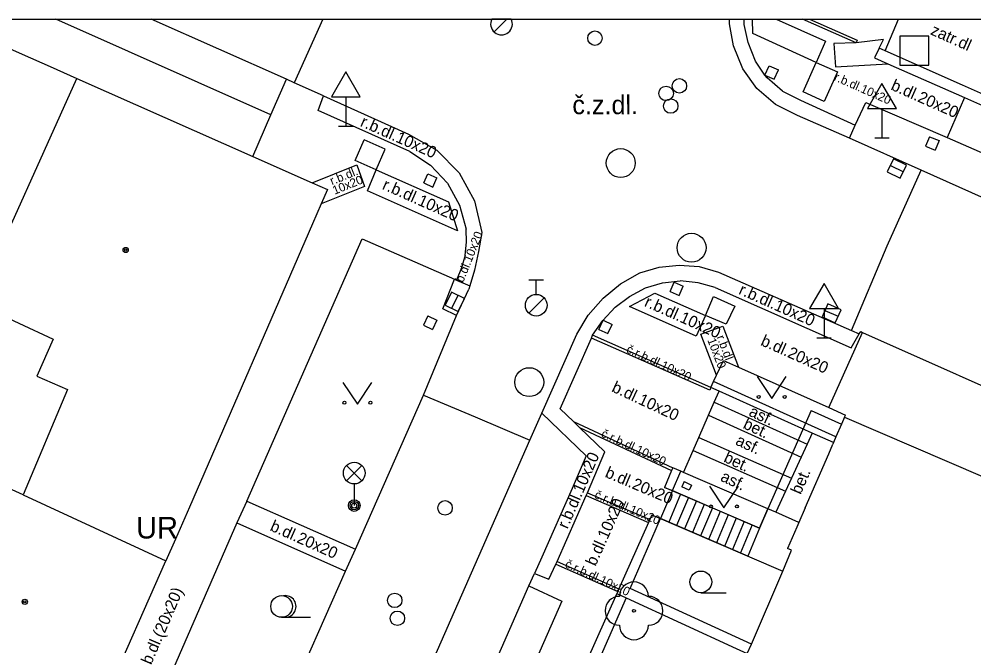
# Model space of a CAD drawing. Extents: x -596024 to -594475, y -1163820 to -1161957.
# Drawn here: x -595822.84 to -595789.83, y -1161978.56 to -1161956.88 of the extents above; entities that cross this region are included whole.
import ezdxf

# ---------------------------------------------------------------- set-up
doc = ezdxf.new("R2010")
doc.units = 0
for name, color, linetype in [('Level 10', 7, 'Continuous'), ('Level 11', 7, 'Continuous'), ('Level 22', 7, 'Continuous'), ('Level 24', 7, 'Continuous'), ('Level 26', 7, 'Continuous'), ('Level 27', 7, 'Continuous'), ('Level 28', 7, 'Continuous'), ('Level 33', 7, 'Continuous'), ('Level 34', 7, 'Continuous'), ('Level 36', 7, 'Continuous'), ('Level 39', 7, 'Continuous'), ('Level 40', 7, 'Continuous'), ('Level 41', 7, 'Continuous'), ('Level 5', 7, 'Continuous'), ('Level 6', 7, 'Continuous'), ('Level 7', 7, 'Continuous'), ('Level 9', 7, 'Continuous'), ('Vrstva 28', 7, 'Continuous'), ('Vrstva 63', 7, 'Continuous')]:
    doc.layers.add(name, color=color, linetype=linetype)

msp = doc.modelspace()

# ---------------------------------------------------------------- linework, layer by layer
at = {"layer": 'Level 10'}
msp.add_line((-595814.13, -1161960.19), (-595821.564, -1161956.88), dxfattribs=at)
for points in [[(-595798.14, -1161957.81), (-595798.28, -1161957.05), (-595798.28, -1161956.88)], [(-595795.93, -1161960.22), (-595796.69, -1161959.83), (-595797.33, -1161959.28), (-595797.82, -1161958.6), (-595798.14, -1161957.81)], [(-595814.13, -1161960.19), (-595813.59, -1161958.96)], [(-595812.31, -1161959.54), (-595813.33, -1161959.08), (-595813.59, -1161958.96)], [(-595812.31, -1161959.54), (-595809.37, -1161960.86)], [(-595794.13, -1161961), (-595795.93, -1161960.22)], [(-595809.37, -1161960.86), (-595808.4, -1161961.41)], [(-595778.3, -1161968.07), (-595782.87, -1161966.04), (-595783, -1161965.98), (-595791.65, -1161962.11), (-595794.13, -1161961)], [(-595808.4, -1161961.41), (-595807.62, -1161962.2), (-595807.09, -1161963.17), (-595806.84, -1161964.26)], [(-595806.84, -1161964.26), (-595806.95, -1161964.92), (-595807.09, -1161965.57), (-595807.25, -1161966.11), (-595807.29, -1161966.22)], [(-595801.38, -1161965.66), (-595800.71, -1161965.46), (-595800.02, -1161965.39), (-595799.33, -1161965.44), (-595798.66, -1161965.63)], [(-595798.66, -1161965.63), (-595794.06, -1161967.65), (-595793.8, -1161967.77)], [(-595803.56, -1161967.78), (-595803.16, -1161967.12), (-595802.65, -1161966.53), (-595802.05, -1161966.04), (-595801.38, -1161965.66)], [(-595814.36, -1161982.34), (-595811.55, -1161975.98), (-595811.21, -1161975.22), (-595808.86, -1161969.89), (-595807.71, -1161967.13), (-595807.29, -1161966.22)], [(-595804.77, -1161970.51), (-595803.56, -1161967.78)], [(-595793.8, -1161967.77), (-595793.74, -1161967.69), (-595793.68, -1161967.72), (-595787.1, -1161970.65)], [(-595804.77, -1161970.51), (-595803.23, -1161971.99)], [(-595803.23, -1161971.99), (-595803.72, -1161973.12), (-595804.76, -1161975.5), (-595805.02, -1161976.06)], [(-595809.22, -1161985.63), (-595808.79, -1161984.64), (-595805.21, -1161976.49), (-595805.02, -1161976.06)]]:
    msp.add_lwpolyline(points, dxfattribs=at)
at = {"layer": 'Level 11'}
for p, q in [((-595813.59, -1161958.96), (-595818.272, -1161956.88)), ((-595812.334, -1161956.88), (-595813.33, -1161959.08)), ((-595793.9, -1161957.7), (-595795.753, -1161956.88)), ((-595795.513, -1161956.88), (-595793.86, -1161957.61)), ((-595792.9, -1161957.98), (-595792.438, -1161956.88))]:
    msp.add_line(p, q, dxfattribs=at)
for points in [[(-595797.63, -1161957.69), (-595797.77, -1161957.07), (-595797.776, -1161956.88)], [(-595795.28, -1161958.38), (-595797.47, -1161957.38), (-595797.481, -1161956.88)], [(-595796.662, -1161956.88), (-595794.96, -1161957.64), (-595795.28, -1161958.38)], [(-595796.45, -1161959.37), (-595796.98, -1161958.91), (-595797.06, -1161958.82), (-595797.38, -1161958.34), (-595797.63, -1161957.69)], [(-595793.9, -1161957.7), (-595794.67, -1161957.73), (-595794.61, -1161958.53), (-595792.8, -1161958.43)], [(-595792.95, -1161957.59), (-595793.9, -1161957.7)], [(-595793.86, -1161957.61), (-595793.9, -1161957.7)], [(-595793.1, -1161957.89), (-595792.95, -1161957.59)], [(-595797.06, -1161958.82), (-595796.91, -1161958.5)], [(-595796.91, -1161958.5), (-595796.59, -1161958.64)], [(-595796.74, -1161958.96), (-595796.59, -1161958.64)], [(-595795.28, -1161958.38), (-595794.55, -1161958.7), (-595795.01, -1161959.73), (-595795.73, -1161959.4), (-595795.28, -1161958.38)], [(-595797.06, -1161958.82), (-595796.74, -1161958.96)], [(-595809.33, -1161961.46), (-595812.5, -1161960.04), (-595812.31, -1161959.54)], [(-595796.45, -1161959.37), (-595795.83, -1161959.69)], [(-595795.83, -1161959.69), (-595793.93, -1161960.55)], [(-595790.16, -1161959.59), (-595790.76, -1161960.98)], [(-595794.13, -1161961), (-595793.93, -1161960.55), (-595793.57, -1161959.77), (-595790.76, -1161960.98)], [(-595814.75, -1161961.63), (-595814.13, -1161960.19)], [(-595791.36, -1161960.95), (-595791.5, -1161961.28)], [(-595791.36, -1161960.95), (-595791.03, -1161961.08)], [(-595790.76, -1161960.98), (-595783.65, -1161964.09)], [(-595811.22, -1161961.77), (-595810.91, -1161961.06)], [(-595810.18, -1161961.38), (-595810.91, -1161961.06)], [(-595791.5, -1161961.28), (-595791.17, -1161961.41)], [(-595791.03, -1161961.08), (-595791.17, -1161961.41)], [(-595810.49, -1161962.1), (-595810.18, -1161961.38)], [(-595809.33, -1161961.46), (-595808.61, -1161961.93), (-595808.03, -1161962.56), (-595807.61, -1161963.32), (-595807.38, -1161964.15)], [(-595812.7, -1161962.54), (-595811.16, -1161961.92)], [(-595811.16, -1161961.92), (-595810.89, -1161962.67), (-595812.39, -1161963.27)], [(-595810.49, -1161962.1), (-595811.22, -1161961.77)], [(-595810.79, -1161962.82), (-595810.49, -1161962.1)], [(-595810.49, -1161962.1), (-595807.99, -1161963.2)], [(-595808.85, -1161962.55), (-595808.71, -1161962.23)], [(-595808.71, -1161962.23), (-595808.39, -1161962.37)], [(-595794.06, -1161967.65), (-595792.83, -1161964.72), (-595791.65, -1161962.11)], [(-595808.85, -1161962.55), (-595808.53, -1161962.69)], [(-595808.53, -1161962.69), (-595808.39, -1161962.37)], [(-595807.68, -1161964.2), (-595810.79, -1161962.82)], [(-595807.99, -1161963.2), (-595807.68, -1161964.2)], [(-595807.37, -1161964.6), (-595807.38, -1161964.15)], [(-595814.96, -1161973.56), (-595810.98, -1161964.48), (-595807.78, -1161965.88), (-595807.72, -1161965.91), (-595807.25, -1161966.11)], [(-595807.42, -1161965.05), (-595807.37, -1161964.6)], [(-595807.42, -1161965.05), (-595807.54, -1161965.49), (-595807.72, -1161965.91)], [(-595807.71, -1161967.13), (-595808.19, -1161966.9), (-595807.78, -1161965.88)], [(-595801.18, -1161966.18), (-595800.59, -1161966.01), (-595799.98, -1161965.94)], [(-595799.36, -1161966), (-595799.98, -1161965.94)], [(-595803.01, -1161967.82), (-595802.66, -1161967.31), (-595802.23, -1161966.85), (-595801.73, -1161966.48), (-595801.18, -1161966.18)], [(-595800.33, -1161966.3), (-595800.19, -1161965.98)], [(-595800.19, -1161965.98), (-595799.88, -1161966.12)], [(-595800.02, -1161966.44), (-595799.88, -1161966.12)], [(-595798.77, -1161966.17), (-595799.36, -1161966)], [(-595798.77, -1161966.17), (-595794.07, -1161968.25)], [(-595799.43, -1161967.85), (-595801.73, -1161966.82), (-595800.86, -1161966.36), (-595799.11, -1161967.14), (-595799.43, -1161967.85)], [(-595800.33, -1161966.3), (-595800.02, -1161966.44)], [(-595798.09, -1161966.81), (-595798.39, -1161967.43), (-595799.11, -1161967.14), (-595798.83, -1161966.48), (-595798.09, -1161966.81)], [(-595808.71, -1161967.15), (-595808.86, -1161967.47)], [(-595808.71, -1161967.15), (-595808.39, -1161967.3)], [(-595808.86, -1161967.47), (-595808.54, -1161967.62)], [(-595808.39, -1161967.3), (-595808.54, -1161967.62)], [(-595802.79, -1161967.62), (-595802.65, -1161967.3)], [(-595802.65, -1161967.3), (-595802.34, -1161967.44)], [(-595802.48, -1161967.76), (-595802.34, -1161967.44)], [(-595798.73, -1161969.2), (-595799.27, -1161967.78), (-595798.51, -1161967.5), (-595797.97, -1161968.92)], [(-595805.02, -1161976.06), (-595804.52, -1161976.26), (-595804.28, -1161975.74), (-595804.24, -1161975.65), (-595803.23, -1161973.36), (-595803.19, -1161973.27), (-595802.59, -1161971.85), (-595803.46, -1161971.01), (-595803.67, -1161970.8), (-595804.13, -1161970.36), (-595803.05, -1161967.92), (-595803.01, -1161967.82)], [(-595798.96, -1161969.72), (-595803.05, -1161967.92)], [(-595798.92, -1161969.62), (-595803.01, -1161967.82)], [(-595802.79, -1161967.62), (-595802.48, -1161967.76)], [(-595794.84, -1161970.32), (-595793.68, -1161967.72)], [(-595794.07, -1161968.25), (-595793.8, -1161967.77)], [(-595798.83, -1161969.42), (-595798.73, -1161969.2), (-595798.49, -1161968.69), (-595797.97, -1161968.92), (-595794.84, -1161970.32), (-595794.27, -1161970.58)], [(-595794.6, -1161971.33), (-595798.83, -1161969.42)], [(-595808.86, -1161969.89), (-595807.07, -1161970.64), (-595805.18, -1161971.45)], [(-595799.87, -1161972.56), (-595799.54, -1161971.81), (-595799.34, -1161971.35), (-595799, -1161970.58), (-595798.81, -1161970.13), (-595798.64, -1161969.75)], [(-595798.92, -1161969.62), (-595798.96, -1161969.72)], [(-595798.81, -1161970.13), (-595795.59, -1161971.58)], [(-595849.54, -1162072.53), (-595845.35, -1162062.98), (-595836.61, -1162043.08), (-595829.36, -1162026.58), (-595821.11, -1162007.76), (-595812.02, -1161987.03), (-595805.18, -1161971.45), (-595804.77, -1161970.51)], [(-595799, -1161970.58), (-595795.8, -1161972.03)], [(-595794.3, -1161970.65), (-595794.27, -1161970.58)], [(-595803.67, -1161970.8), (-595800.24, -1161972.4)], [(-595803.46, -1161971.01), (-595800.28, -1161972.5)], [(-595795.42, -1161971.2), (-595795.59, -1161971.58), (-595795.8, -1161972.03), (-595796.14, -1161972.76), (-595796.34, -1161973.21), (-595796.68, -1161973.94)], [(-595799.34, -1161971.35), (-595796.14, -1161972.76)], [(-595799.54, -1161971.81), (-595796.34, -1161973.21)], [(-595800.25, -1161973.19), (-595800.66, -1161974.16)], [(-595800.25, -1161973.19), (-595797.24, -1161974.49), (-595796.95, -1161973.82)], [(-595803.23, -1161973.36), (-595801.08, -1161974.29)], [(-595803.19, -1161973.27), (-595801.03, -1161974.19)], [(-595799.97, -1161973.31), (-595800.38, -1161974.28)], [(-595799.7, -1161973.43), (-595800.11, -1161974.4)], [(-595799.42, -1161973.55), (-595799.83, -1161974.52)], [(-595814.96, -1161973.56), (-595815.31, -1161974.31)], [(-595814.96, -1161973.56), (-595811.21, -1161975.22)], [(-595799.15, -1161973.67), (-595799.56, -1161974.64)], [(-595798.87, -1161973.79), (-595799.28, -1161974.76)], [(-595797.65, -1161975.46), (-595800.66, -1161974.16)], [(-595798.6, -1161973.91), (-595799.01, -1161974.88)], [(-595798.32, -1161974.03), (-595798.73, -1161975)], [(-595798.05, -1161974.15), (-595798.45, -1161975.12)], [(-595815.31, -1161974.31), (-595818.9, -1161982.56)], [(-595815.31, -1161974.31), (-595811.55, -1161975.98)], [(-595797.77, -1161974.26), (-595798.18, -1161975.23)], [(-595797.5, -1161974.38), (-595797.9, -1161975.35)], [(-595797.24, -1161974.49), (-595797.65, -1161975.46)], [(-595804.28, -1161975.74), (-595802.14, -1161976.68)], [(-595804.24, -1161975.65), (-595802.1, -1161976.59)], [(-595805.21, -1161976.49), (-595804.08, -1161977.02), (-595808.05, -1161986.06), (-595808.09, -1161986.15)]]:
    msp.add_lwpolyline(points, dxfattribs=at)
at = {"layer": 'Level 22'}
msp.add_circle((-595801.58, -1161977.35), 0.05, dxfattribs=at)
for centre, start, end in [((-595801.58, -1161976.85), 0, 180), ((-595802.08, -1161977.35), 90, 270), ((-595801.08, -1161977.35), 270, 90), ((-595801.58, -1161977.85), 180, 0)]:
    msp.add_arc(centre, 0.5, start, end, dxfattribs=at)
at = {"layer": 'Level 24'}
for points in [[(-595799.84, -1161972.88), (-595799.93, -1161973.06)], [(-595799.84, -1161972.88), (-595799.59, -1161973)], [(-595799.59, -1161973), (-595799.67, -1161973.18), (-595799.93, -1161973.06)]]:
    msp.add_lwpolyline(points, dxfattribs=at)
at = {"layer": 'Level 26'}
msp.add_lwpolyline([(-595792.39, -1161958.47), (-595791.39, -1161958.47), (-595791.39, -1161957.47), (-595792.39, -1161957.47)], close=True, dxfattribs=at)
at = {"layer": 'Level 27'}
for p, q in [((-595792.715, -1161961.94), (-595792.265, -1161962.16)), ((-595807.879, -1161966.885), (-595807.661, -1161966.435)), ((-595794.978, -1161966.957), (-595794.522, -1161967.163))]:
    msp.add_line(p, q, dxfattribs=at)
for points in [[(-595792.824, -1161962.165), (-595792.375, -1161962.384), (-595792.156, -1161961.935), (-595792.605, -1161961.716)], [(-595807.653, -1161966.994), (-595807.436, -1161966.543), (-595807.887, -1161966.326), (-595808.104, -1161966.777)], [(-595795.081, -1161967.185), (-595794.625, -1161967.391), (-595794.419, -1161966.935), (-595794.875, -1161966.729)]]:
    msp.add_lwpolyline(points, close=True, dxfattribs=at)
for centre in [(-595802.04, -1161961.86), (-595799.59, -1161964.79), (-595805.2, -1161969.44)]:
    msp.add_circle(centre, 0.5, dxfattribs=at)
at = {"layer": 'Level 28'}
for p, q in [((-595806.418, -1161957.322), (-595805.976, -1161956.88)), ((-595805.21, -1161965.905), (-595804.71, -1161965.905)), ((-595804.96, -1161966.405), (-595804.96, -1161965.905)), ((-595805.218, -1161967.052), (-595804.688, -1161966.522))]:
    msp.add_line(p, q, dxfattribs=at)
for centre, radius in [((-595802.93, -1161957.54), 0.25), ((-595800.01, -1161959.19), 0.25), ((-595800.47, -1161959.45), 0.25), ((-595800.31, -1161959.89), 0.25), ((-595804.96, -1161966.78), 0.375), ((-595808.11, -1161973.79), 0.25), ((-595809.85, -1161976.99), 0.25), ((-595809.76, -1161977.61), 0.25)]:
    msp.add_circle(centre, radius, dxfattribs=at)
at = {"layer": 'Level 33'}
for p, q in [((-595811.515, -1161972.85), (-595810.985, -1161972.32)), ((-595811.515, -1161972.32), (-595810.985, -1161972.85)), ((-595811.25, -1161972.96), (-595811.25, -1161973.71))]:
    msp.add_line(p, q, dxfattribs=at)
for centre, radius in [((-595811.25, -1161972.585), 0.375), ((-595811.25, -1161973.71), 0.2), ((-595811.25, -1161973.71), 0.145), ((-595811.25, -1161973.71), 0.0876)]:
    msp.add_circle(centre, radius, dxfattribs=at)
at = {"layer": 'Level 34'}
for p, q in [((-595811.54, -1161959.572), (-595811.54, -1161960.59)), ((-595793.01, -1161959.972), (-595793.01, -1161960.99)), ((-595811.79, -1161960.59), (-595811.29, -1161960.59)), ((-595793.26, -1161960.99), (-595792.76, -1161960.99)), ((-595795.01, -1161966.892), (-595795.01, -1161967.91)), ((-595795.26, -1161967.91), (-595794.76, -1161967.91))]:
    msp.add_line(p, q, dxfattribs=at)
for points in [[(-595812.04, -1161959.572), (-595811.04, -1161959.572), (-595811.54, -1161958.706)], [(-595793.51, -1161959.972), (-595792.51, -1161959.972), (-595793.01, -1161959.106)], [(-595795.51, -1161966.892), (-595794.51, -1161966.892), (-595795.01, -1161966.026)]]:
    msp.add_lwpolyline(points, close=True, dxfattribs=at)
at = {"layer": 'Level 36'}
for p, q in [((-595799.27, -1161976.725), (-595798.395, -1161976.725)), ((-595813.76, -1161977.575), (-595812.76, -1161977.575))]:
    msp.add_line(p, q, dxfattribs=at)
for points in [[(-595797.32, -1161969.25), (-595796.82, -1161970), (-595796.32, -1161969.25)], [(-595811.64, -1161969.45), (-595811.14, -1161970.2), (-595810.64, -1161969.45)], [(-595798.97, -1161973.04), (-595798.47, -1161973.79), (-595797.97, -1161973.04)]]:
    msp.add_lwpolyline(points, dxfattribs=at)
for centre, radius in [((-595797.27, -1161969.95), 0.05), ((-595796.371, -1161969.95), 0.05), ((-595811.59, -1161970.15), 0.05), ((-595810.691, -1161970.15), 0.05), ((-595798.92, -1161973.74), 0.05), ((-595798.021, -1161973.74), 0.05), ((-595799.27, -1161976.35), 0.375), ((-595813.76, -1161977.2), 0.375)]:
    msp.add_circle(centre, radius, dxfattribs=at)
msp.add_arc((-595813.635, -1161977.2), 0.375, 260.4059, 99.5941, dxfattribs=at)
at = {"layer": 'Level 39'}
for centre, radius in [((-595819.15, -1161964.87), 0.09), ((-595819.15, -1161964.87), 0.0398), ((-595822.64, -1161977.04), 0.09), ((-595822.64, -1161977.04), 0.0398)]:
    msp.add_circle(centre, radius, dxfattribs=at)
at = {"layer": 'Level 5'}
msp.add_line((-595825.455, -1161956.88), (-595822.73, -1161958.09), dxfattribs=at)
for points in [[(-595822.73, -1161958.09), (-595821.76, -1161958.52)], [(-595821.76, -1161958.52), (-595820.84, -1161958.93)], [(-595824.34, -1161966.71), (-595820.84, -1161958.93)], [(-595820.84, -1161958.93), (-595814.75, -1161961.63), (-595812.7, -1161962.54)], [(-595812.7, -1161962.54), (-595812.17, -1161962.77)], [(-595812.17, -1161962.77), (-595812.39, -1161963.27), (-595812.69, -1161963.96), (-595816.95, -1161973.77)], [(-595824.04, -1161966.85), (-595821.66, -1161967.95)], [(-595821.66, -1161967.95), (-595822.22, -1161969.23)], [(-595822.22, -1161969.23), (-595821.16, -1161969.69)], [(-595821.16, -1161969.69), (-595822.69, -1161973.34)], [(-595794.3, -1161970.65), (-595794.41, -1161970.89), (-595794.6, -1161971.33), (-595794.68, -1161971.53), (-595794.71, -1161971.59)], [(-595794.3, -1161970.65), (-595789.53, -1161972.7)], [(-595822.69, -1161973.34), (-595826.23, -1161971.74)], [(-595795.66, -1161973.79), (-595794.85, -1161971.92), (-595794.71, -1161971.59)], [(-595822.69, -1161973.34), (-595817.76, -1161975.62)], [(-595816.95, -1161973.77), (-595817.43, -1161974.87)], [(-595795.66, -1161973.79), (-595795.88, -1161974.29), (-595795.95, -1161974.46), (-595796.27, -1161975.19)], [(-595817.43, -1161974.87), (-595817.76, -1161975.62)], [(-595796.13, -1161975.25), (-595796.27, -1161975.19)], [(-595797.52, -1161978.5), (-595796.44, -1161975.98), (-595796.13, -1161975.25)], [(-595819.85, -1161980.35), (-595817.76, -1161975.62)], [(-595797.67, -1161978.83), (-595797.52, -1161978.5)]]:
    msp.add_lwpolyline(points, dxfattribs=at)
at = {"layer": 'Level 6'}
for points in [[(-595822.73, -1161958.09), (-595821.76, -1161958.52)], [(-595795.66, -1161973.79), (-595794.85, -1161971.92), (-595794.71, -1161971.59)], [(-595816.95, -1161973.77), (-595817.43, -1161974.87)]]:
    msp.add_lwpolyline(points, dxfattribs=at)
at = {"layer": 'Level 7'}
for points in [[(-595793.1, -1161957.89), (-595793.27, -1161958.22)], [(-595789.39, -1161959.54), (-595790.23, -1161959.17), (-595792.9, -1161957.98), (-595793.1, -1161957.89)], [(-595793.27, -1161958.22), (-595792.8, -1161958.43), (-595790.16, -1161959.59), (-595789.53, -1161959.87)], [(-595794.68, -1161971.53), (-595795.42, -1161971.2), (-595798.64, -1161969.75), (-595798.92, -1161969.62), (-595798.83, -1161969.42)], [(-595800.24, -1161972.4), (-595800.28, -1161972.5), (-595800.53, -1161973.08)], [(-595800.25, -1161973.19), (-595799.96, -1161972.52)], [(-595796.95, -1161973.82), (-595799.87, -1161972.56), (-595799.96, -1161972.52), (-595800.24, -1161972.4)], [(-595800.53, -1161973.08), (-595800.25, -1161973.19)], [(-595795.88, -1161974.29), (-595796.68, -1161973.94), (-595796.95, -1161973.82)], [(-595800.96, -1161974.03), (-595801.03, -1161974.19), (-595801.08, -1161974.29), (-595802.1, -1161976.59), (-595802.14, -1161976.68), (-595802.17, -1161976.75)], [(-595801.71, -1161976.58), (-595800.66, -1161974.16)], [(-595800.96, -1161974.03), (-595800.66, -1161974.16)], [(-595802.17, -1161976.75), (-595803.94, -1161980.71)], [(-595802.17, -1161976.75), (-595801.85, -1161976.9)], [(-595797.52, -1161978.5), (-595797.79, -1161978.38), (-595801.71, -1161976.58)], [(-595801.85, -1161976.9), (-595803.6, -1161980.9)], [(-595801.85, -1161976.9), (-595798.05, -1161978.66), (-595797.67, -1161978.83)]]:
    msp.add_lwpolyline(points, dxfattribs=at)
at = {"layer": 'Level 9'}
for points in [[(-595795.46, -1161970.42), (-595796.95, -1161973.82)], [(-595795.46, -1161970.42), (-595794.41, -1161970.89)], [(-595796.95, -1161973.82), (-595797.24, -1161974.49), (-595800.53, -1161973.08)], [(-595800.96, -1161974.03), (-595796.44, -1161975.98)]]:
    msp.add_lwpolyline(points, dxfattribs=at)
at = {"layer": 'Vrstva 28'}
msp.add_line((-595805.826, -1161956.88), (-595806.494, -1161956.88), dxfattribs=at)
msp.add_arc((-595806.16, -1161957.05), 0.375, 153.0423, 26.9577, dxfattribs=at)
at = {"layer": 'Vrstva 63'}
msp.add_lwpolyline([(-594475.47, -1163820.23), (-596024.42, -1163820.23), (-596024.42, -1161956.88), (-594475.47, -1161956.88)], close=True, dxfattribs=at)

# ---------------------------------------------------------------- texts
at = {"layer": 'Level 40'}
for s, height, rotation, p in [('zatr.dl', 0.4, 336, (-595791.36, -1161957.4)), ('r.b.dl.10x20', 0.3, 336, (-595794.69, -1161958.99)), ('b.dl.20x20', 0.4, 336, (-595792.73, -1161959.31)), ('č.z.dl.', 0.65, 0.0161, (-595803.71, -1161960.17)), ('r.b.dl.10x20', 0.4, 336, (-595811.07, -1161960.57)), ('r.b.dl.', 0.3, 22, (-595812.02, -1161962.63)), ('10x20', 0.3, 22, (-595811.93, -1161962.96)), ('r.b.dl.10x20', 0.4, 336, (-595810.31, -1161962.75)), ('b.dl.10x20', 0.3, 68, (-595807.49, -1161966.02)), ('r.b.dl.10x20', 0.4, 336, (-595797.99, -1161966.38)), ('r.b.dl.10x20', 0.4, 336, (-595801.25, -1161966.8)), ('10x20', 0.3, 291, (-595799.05, -1161967.98)), ('r.b.dl.', 0.3, 291, (-595798.73, -1161967.88)), ('b.dl.20x20', 0.4, 336, (-595797.23, -1161968.15)), ('č.r.b.dl.10x20', 0.3, 335, (-595801.87, -1161968.4)), ('b.dl.10x20', 0.4, 335, (-595802.38, -1161969.75)), ('asf.', 0.4, 335.0461, (-595797.64, -1161970.59)), ('bet.', 0.4, 335.0461, (-595797.84, -1161971.02)), ('č.r.b.dl.10x20', 0.3, 335, (-595802.74, -1161971.32)), ('asf.', 0.4, 335.0461, (-595798.1, -1161971.59)), ('r.b.dl.10x20', 0.4, 66.5639, (-595803.88, -1161974.54)), ('bet.', 0.4, 335.0461, (-595798.51, -1161972.18)), ('b.dl.20x20', 0.4, 337, (-595802.61, -1161972.71)), ('bet.', 0.4, 66.5134, (-595795.82, -1161973.35)), ('asf.', 0.4, 335.0461, (-595798.62, -1161972.84)), ('č.r.b.dl.10x20', 0.3, 337, (-595802.97, -1161973.44)), ('b.dl.10x20', 0.4, 66, (-595802.91, -1161975.83)), ('b.dl.20x20', 0.4, 336.0136, (-595814.19, -1161974.56)), ('č.r.b.dl.10x20', 0.3, 335, (-595803.99, -1161975.83)), ('b.dl.(20x20)', 0.4, 66.7357, (-595818.27, -1161979.24))]:
    msp.add_text(s, height=height, rotation=rotation, dxfattribs=at).set_placement(p)
at = {"layer": 'Level 41'}
msp.add_text('UR', height=0.75, dxfattribs=at).set_placement((-595818.79, -1161974.85))

doc.saveas('drawing.dxf')
